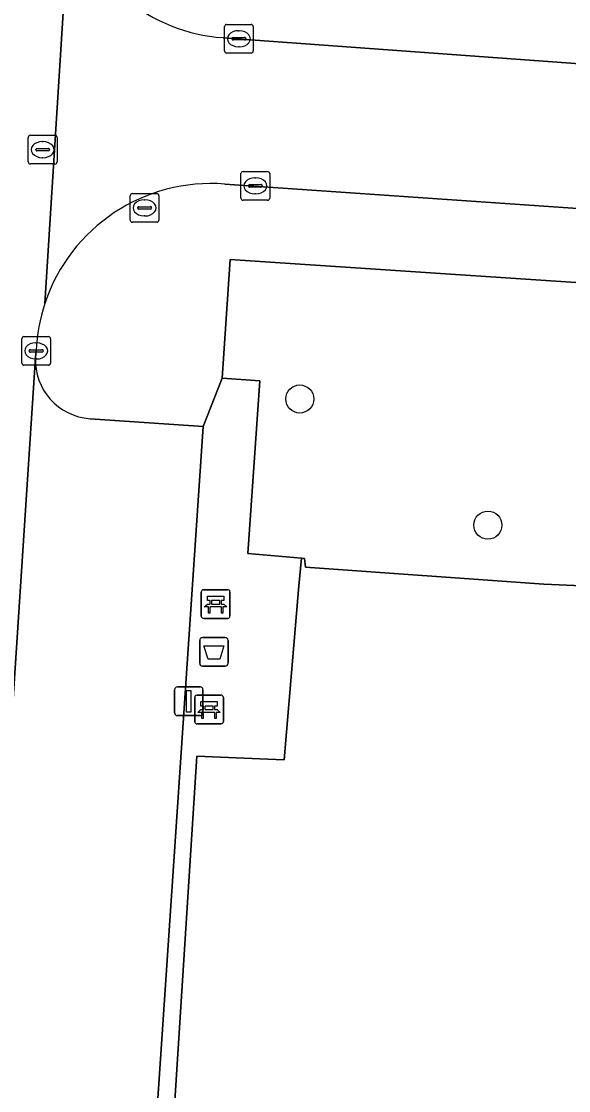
# Model space of a CAD drawing. Extents: x 161848 to 162726, y 385382 to 386521.
# Drawn here: x 162018.17 to 162037.25, y 386324.71 to 386361.99 of the extents above; entities that cross this region are included whole.
import ezdxf

# ---------------------------------------------------------------- set-up
doc = ezdxf.new("R2010")
doc.units = 0
for name, color, linetype in [('IMGEO_Afvalbak', 7, 'Continuous'), ('IMGEO_Bank', 7, 'Continuous'), ('IMGEO_Boom', 7, 'Continuous'), ('IMGEO_Brandkraan', 7, 'Continuous'), ('IMGEO_Groenvoorziening', 7, 'Continuous'), ('IMGEO_Kolk', 7, 'Continuous'), ('IMGEO_Lichtmast', 7, 'Continuous'), ('IMGEO_Parkeervlak_open', 7, 'Continuous'), ('IMGEO_Rijbaan_lokaal_open', 7, 'Continuous'), ('IMGEO_Rioolput', 7, 'Continuous'), ('IMGEO_Voetpad_open', 7, 'Continuous')]:
    doc.layers.add(name, color=color, linetype=linetype)

msp = doc.modelspace()

# ---------------------------------------------------------------- linework, layer by layer
at = {"layer": 'IMGEO_Afvalbak'}
for p, q in [((162024.388, 386339.608), (162024.388, 386340.408)), ((162024.388, 386340.408), (162024.388, 386339.608)), ((162024.488, 386340.508), (162025.278, 386340.508)), ((162025.278, 386340.508), (162024.488, 386340.508)), ((162025.378, 386340.408), (162025.378, 386339.608)), ((162025.378, 386339.608), (162025.378, 386340.408)), ((162025.278, 386339.508), (162024.488, 386339.508)), ((162024.488, 386339.508), (162025.278, 386339.508))]:
    msp.add_line(p, q, dxfattribs=at)
msp.add_lwpolyline([(162024.531, 386340.222), (162025.235, 386340.222), (162025.086, 386339.752), (162024.68, 386339.752), (162024.531, 386340.222)], dxfattribs=at)
for centre, start, end in [((162024.488, 386340.408), 90, 180), ((162024.488, 386340.408), 90, 180), ((162025.278, 386340.408), 0, 90), ((162025.278, 386340.408), 360, 90), ((162024.488, 386339.608), 180, 270), ((162024.488, 386339.608), 180, 270), ((162025.278, 386339.608), 270, 0), ((162025.278, 386339.608), 270, 0)]:
    msp.add_arc(centre, 0.1, start, end, dxfattribs=at)
at = {"layer": 'IMGEO_Bank'}
for p, q in [((162024.445, 386341.25), (162024.445, 386342.091)), ((162024.445, 386342.091), (162024.445, 386341.25)), ((162024.52, 386342.175), (162025.361, 386342.175)), ((162025.361, 386342.175), (162024.52, 386342.175)), ((162025.445, 386342.1), (162025.445, 386341.259)), ((162025.445, 386341.259), (162025.445, 386342.1)), ((162024.754, 386341.681), (162024.754, 386341.787)), ((162024.798, 386341.787), (162024.798, 386341.681)), ((162025.086, 386341.793), (162024.804, 386341.793)), ((162024.804, 386341.675), (162025.086, 386341.675)), ((162025.092, 386341.681), (162025.092, 386341.787)), ((162025.136, 386341.787), (162025.136, 386341.681)), ((162025.142, 386341.573), (162024.749, 386341.573)), ((162025.37, 386341.175), (162024.529, 386341.175)), ((162024.529, 386341.175), (162025.37, 386341.175)), ((162024.215, 386337.572), (162024.215, 386338.413)), ((162024.215, 386338.413), (162024.215, 386337.572)), ((162024.29, 386338.497), (162025.131, 386338.497)), ((162025.131, 386338.497), (162024.29, 386338.497)), ((162025.215, 386338.422), (162025.215, 386337.581)), ((162025.215, 386337.581), (162025.215, 386338.422)), ((162024.524, 386338.003), (162024.524, 386338.109)), ((162024.568, 386338.109), (162024.568, 386338.003)), ((162024.856, 386338.115), (162024.574, 386338.115)), ((162024.574, 386337.997), (162024.856, 386337.997)), ((162024.862, 386338.003), (162024.862, 386338.109)), ((162024.906, 386338.109), (162024.906, 386338.003)), ((162024.912, 386337.895), (162024.519, 386337.895)), ((162025.14, 386337.497), (162024.299, 386337.497)), ((162024.299, 386337.497), (162025.14, 386337.497))]:
    msp.add_line(p, q, dxfattribs=at)
for points in [[(162024.692, 386341.573), (162024.55, 386341.573), (162024.662, 386341.675), (162024.748, 386341.675)], [(162024.748, 386341.793), (162024.662, 386341.793), (162024.662, 386341.954), (162025.225, 386341.954), (162025.225, 386341.793), (162025.142, 386341.793)], [(162025.142, 386341.675), (162025.225, 386341.675), (162025.337, 386341.573), (162025.198, 386341.573)], [(162024.742, 386341.566), (162024.742, 386341.359), (162024.699, 386341.359), (162024.699, 386341.566)], [(162025.192, 386341.566), (162025.192, 386341.359), (162025.148, 386341.359), (162025.148, 386341.566)], [(162024.462, 386337.895), (162024.32, 386337.895), (162024.432, 386337.997), (162024.518, 386337.997)], [(162024.518, 386338.115), (162024.432, 386338.115), (162024.432, 386338.276), (162024.995, 386338.276), (162024.995, 386338.115), (162024.912, 386338.115)], [(162024.912, 386337.997), (162024.995, 386337.997), (162025.107, 386337.895), (162024.968, 386337.895)], [(162024.512, 386337.888), (162024.512, 386337.681), (162024.469, 386337.681), (162024.469, 386337.888)], [(162024.962, 386337.888), (162024.962, 386337.681), (162024.918, 386337.681), (162024.918, 386337.888)]]:
    msp.add_lwpolyline(points, dxfattribs=at)
for centre, radius, start, end in [((162024.523, 386342.097), 0.0779, 92.4484, 184.2845), ((162024.523, 386342.097), 0.0779, 92.4484, 184.2845), ((162025.367, 386342.097), 0.0779, 2.4484, 94.2845), ((162025.367, 386342.097), 0.0779, 2.4484, 94.2845), ((162024.747, 386341.786), 0.00671, 2.8957, 87.1043), ((162024.747, 386341.682), 0.00671, 272.8957, 357.1043), ((162024.804, 386341.786), 0.00671, 92.8957, 177.1043), ((162024.804, 386341.682), 0.00671, 182.8957, 267.1043), ((162025.086, 386341.786), 0.00671, 2.8957, 87.1043), ((162025.086, 386341.682), 0.00671, 272.8957, 357.1043), ((162025.143, 386341.786), 0.00671, 92.8957, 177.1043), ((162025.143, 386341.682), 0.00671, 182.8957, 267.1043), ((162024.692, 386341.566), 0.00671, 2.8957, 87.1043), ((162024.749, 386341.566), 0.00671, 92.8957, 177.1043), ((162025.141, 386341.566), 0.00671, 2.8957, 87.1043), ((162025.198, 386341.566), 0.00671, 92.8957, 177.1043), ((162024.523, 386341.253), 0.0779, 182.4484, 274.2845), ((162024.523, 386341.253), 0.0779, 182.4484, 274.2845), ((162025.367, 386341.253), 0.0779, 272.4484, 4.2845), ((162025.367, 386341.253), 0.0779, 272.4484, 4.2845), ((162024.293, 386338.419), 0.0779, 92.4484, 184.2845), ((162024.293, 386338.419), 0.0779, 92.4484, 184.2845), ((162025.137, 386338.419), 0.0779, 2.4484, 94.2845), ((162025.137, 386338.419), 0.0779, 2.4484, 94.2845), ((162024.517, 386338.108), 0.00671, 2.8957, 87.1043), ((162024.517, 386338.004), 0.00671, 272.8957, 357.1043), ((162024.574, 386338.108), 0.00671, 92.8957, 177.1043), ((162024.574, 386338.004), 0.00671, 182.8957, 267.1043), ((162024.856, 386338.108), 0.00671, 2.8957, 87.1043), ((162024.856, 386338.004), 0.00671, 272.8957, 357.1043), ((162024.913, 386338.108), 0.00671, 92.8957, 177.1043), ((162024.913, 386338.004), 0.00671, 182.8957, 267.1043), ((162024.293, 386337.575), 0.0779, 182.4484, 274.2845), ((162024.293, 386337.575), 0.0779, 182.4484, 274.2845), ((162024.462, 386337.888), 0.00671, 2.8957, 87.1043), ((162024.519, 386337.888), 0.00671, 92.8957, 177.1043), ((162024.911, 386337.888), 0.00671, 2.8957, 87.1043), ((162024.968, 386337.888), 0.00671, 92.8957, 177.1043), ((162025.137, 386337.575), 0.0779, 272.4484, 4.2845), ((162025.137, 386337.575), 0.0779, 272.4484, 4.2845)]:
    msp.add_arc(centre, radius, start, end, dxfattribs=at)
at = {"layer": 'IMGEO_Boom'}
for centre in [(162027.879, 386348.824), (162034.435, 386344.425)]:
    msp.add_circle(centre, 0.489, dxfattribs=at)
at = {"layer": 'IMGEO_Brandkraan'}
for p, q in [((162021.968, 386355.059), (162021.968, 386355.911)), ((162022.043, 386355.985), (162022.895, 386355.985)), ((162022.969, 386355.911), (162022.969, 386355.059)), ((162022.227, 386355.479), (162022.227, 386355.491)), ((162022.665, 386355.442), (162022.267, 386355.442)), ((162022.27, 386355.528), (162022.668, 386355.528)), ((162022.456, 386355.765), (162022.481, 386355.765)), ((162022.711, 386355.491), (162022.711, 386355.479)), ((162022.479, 386355.205), (162022.454, 386355.205)), ((162022.895, 386354.985), (162022.043, 386354.985))]:
    msp.add_line(p, q, dxfattribs=at)
for points in [[(162021.968, 386355.059), (162021.968, 386355.911)], [(162022.043, 386355.985), (162022.895, 386355.985)], [(162022.969, 386355.911), (162022.969, 386355.059)], [(162022.895, 386354.985), (162022.043, 386354.985)]]:
    msp.add_lwpolyline(points, dxfattribs=at)
for centre, radius, start, end in [((162022.045, 386355.909), 0.0765, 91.552, 178.448), ((162022.045, 386355.909), 0.0765, 91.552, 178.448), ((162022.893, 386355.909), 0.0765, 1.552, 88.448), ((162022.893, 386355.909), 0.0765, 1.552, 88.448), ((162022.267, 386355.488), 0.0403, 85.8775, 175.7526), ((162022.264, 386355.478), 0.0366, 178.938, 274.7102), ((162022.668, 386355.485), 0.043, 264.8664, 352.4533), ((162022.672, 386355.49), 0.0386, 1.7309, 96.639), ((162022.045, 386355.061), 0.0765, 181.552, 268.448), ((162022.045, 386355.061), 0.0765, 181.552, 268.448), ((162022.893, 386355.061), 0.0765, 271.552, 358.448), ((162022.893, 386355.061), 0.0765, 271.552, 358.448)]:
    msp.add_arc(centre, radius, start, end, dxfattribs=at)
for centre, major_axis, ratio, start_param, end_param in [((162022.455, 386355.485), (-0.387, 0.002), 0.722429, 4.712389, 7.853982), ((162022.48, 386355.485), (-0.39, 0.002), 0.717154, 1.570796, 4.712389)]:
    msp.add_ellipse(centre, major_axis=major_axis, ratio=ratio, start_param=start_param, end_param=end_param, dxfattribs=at)
at = {"layer": 'IMGEO_Groenvoorziening'}
msp.add_lwpolyline([(162048.934, 386352.092), (162042.563, 386352.545), (162025.447, 386353.681), (162025.168, 386349.552), (162026.489, 386349.451), (162026.069, 386343.434), (162027.933, 386343.276), (162028.043, 386343.267), (162028.077, 386342.963), (162036.385, 386342.364), (162043.532, 386342.052), (162043.844, 386342.038), (162043.825, 386341.803), (162043.866, 386341.769), (162044.047, 386341.363), (162044.035, 386340.918), (162039.819, 386281.855), (162047.349, 386281.382), (162051.907, 386348.645)], dxfattribs=at)
msp.add_lwpolyline([(162044.035, 386340.918), (162044.047, 386341.363), (162043.866, 386341.769), (162043.825, 386341.803), (162043.844, 386342.038), (162043.532, 386342.052), (162036.385, 386342.364), (162028.077, 386342.963), (162028.043, 386343.267), (162027.933, 386343.276), (162027.848, 386342.313), (162027.339, 386336.244), (162026.764, 386336.262), (162024.29, 386336.37), (162020.448, 386276.118), (162038.8, 386274.979), (162046.877, 386274.409), (162047.349, 386281.382), (162039.819, 386281.855)], close=True, dxfattribs=at)
at = {"layer": 'IMGEO_Kolk'}
for p, q in [((162025.253, 386360.957), (162025.253, 386361.809)), ((162025.328, 386361.883), (162026.18, 386361.883)), ((162026.254, 386361.809), (162026.254, 386360.957)), ((162025.555, 386361.426), (162025.953, 386361.426)), ((162025.741, 386361.663), (162025.766, 386361.663)), ((162025.512, 386361.377), (162025.512, 386361.389)), ((162025.95, 386361.34), (162025.552, 386361.34)), ((162025.764, 386361.103), (162025.739, 386361.103)), ((162025.996, 386361.389), (162025.996, 386361.377)), ((162026.18, 386360.883), (162025.328, 386360.883)), ((162025.828, 386355.828), (162025.828, 386356.68)), ((162025.903, 386356.754), (162026.755, 386356.754)), ((162026.829, 386356.68), (162026.829, 386355.828)), ((162026.087, 386356.248), (162026.087, 386356.26)), ((162026.525, 386356.211), (162026.127, 386356.211)), ((162026.13, 386356.297), (162026.528, 386356.297)), ((162026.316, 386356.534), (162026.341, 386356.534)), ((162026.571, 386356.26), (162026.571, 386356.248)), ((162026.339, 386355.974), (162026.314, 386355.974)), ((162026.755, 386355.754), (162025.903, 386355.754)), ((162018.264, 386350.999), (162019.116, 386350.999)), ((162018.189, 386350.073), (162018.189, 386350.925)), ((162018.677, 386350.779), (162018.702, 386350.779)), ((162019.19, 386350.925), (162019.19, 386350.073)), ((162018.448, 386350.493), (162018.448, 386350.505)), ((162018.886, 386350.456), (162018.488, 386350.456)), ((162018.491, 386350.542), (162018.889, 386350.542)), ((162018.7, 386350.219), (162018.675, 386350.219)), ((162018.932, 386350.505), (162018.932, 386350.493)), ((162019.116, 386349.999), (162018.264, 386349.999))]:
    msp.add_line(p, q, dxfattribs=at)
for points in [[(162025.253, 386360.957), (162025.253, 386361.809)], [(162025.328, 386361.883), (162026.18, 386361.883)], [(162026.254, 386361.809), (162026.254, 386360.957)], [(162026.18, 386360.883), (162025.328, 386360.883)], [(162025.828, 386355.828), (162025.828, 386356.68)], [(162025.903, 386356.754), (162026.755, 386356.754)], [(162026.829, 386356.68), (162026.829, 386355.828)], [(162026.755, 386355.754), (162025.903, 386355.754)], [(162018.264, 386350.999), (162019.116, 386350.999)], [(162018.189, 386350.073), (162018.189, 386350.925)], [(162019.19, 386350.925), (162019.19, 386350.073)], [(162019.116, 386349.999), (162018.264, 386349.999)]]:
    msp.add_lwpolyline(points, dxfattribs=at)
for centre, radius, start, end in [((162025.33, 386361.807), 0.0765, 91.552, 178.448), ((162025.33, 386361.807), 0.0765, 91.552, 178.448), ((162026.178, 386361.807), 0.0765, 1.552, 88.448), ((162026.178, 386361.807), 0.0765, 1.552, 88.448), ((162025.552, 386361.386), 0.0403, 85.8775, 175.7526), ((162025.957, 386361.388), 0.0386, 1.7309, 96.639), ((162025.549, 386361.376), 0.0366, 178.938, 274.7102), ((162025.953, 386361.383), 0.043, 264.8664, 352.4533), ((162025.33, 386360.959), 0.0765, 181.552, 268.448), ((162025.33, 386360.959), 0.0765, 181.552, 268.448), ((162026.178, 386360.959), 0.0765, 271.552, 358.448), ((162026.178, 386360.959), 0.0765, 271.552, 358.448), ((162025.905, 386356.678), 0.0765, 91.552, 178.448), ((162025.905, 386356.678), 0.0765, 91.552, 178.448), ((162026.753, 386356.678), 0.0765, 1.552, 88.448), ((162026.753, 386356.678), 0.0765, 1.552, 88.448), ((162026.127, 386356.257), 0.0403, 85.8775, 175.7526), ((162026.124, 386356.247), 0.0366, 178.938, 274.7102), ((162026.528, 386356.254), 0.043, 264.8664, 352.4533), ((162026.532, 386356.259), 0.0386, 1.7309, 96.639), ((162025.905, 386355.83), 0.0765, 181.552, 268.448), ((162025.905, 386355.83), 0.0765, 181.552, 268.448), ((162026.753, 386355.83), 0.0765, 271.552, 358.448), ((162026.753, 386355.83), 0.0765, 271.552, 358.448), ((162018.266, 386350.923), 0.0765, 91.552, 178.448), ((162018.266, 386350.923), 0.0765, 91.552, 178.448), ((162019.114, 386350.923), 0.0765, 1.552, 88.448), ((162019.114, 386350.923), 0.0765, 1.552, 88.448), ((162018.488, 386350.502), 0.0403, 85.8775, 175.7526), ((162018.485, 386350.492), 0.0366, 178.938, 274.7102), ((162018.889, 386350.499), 0.043, 264.8664, 352.4533), ((162018.893, 386350.504), 0.0386, 1.7309, 96.639), ((162018.266, 386350.075), 0.0765, 181.552, 268.448), ((162018.266, 386350.075), 0.0765, 181.552, 268.448), ((162019.114, 386350.075), 0.0765, 271.552, 358.448), ((162019.114, 386350.075), 0.0765, 271.552, 358.448)]:
    msp.add_arc(centre, radius, start, end, dxfattribs=at)
for centre, major_axis, ratio, start_param, end_param in [((162025.74, 386361.383), (-0.387, 0.002), 0.722429, 4.712389, 7.853982), ((162025.765, 386361.383), (-0.39, 0.002), 0.717154, 1.570796, 4.712389), ((162026.315, 386356.254), (-0.387, 0.002), 0.722429, 4.712389, 7.853982), ((162026.34, 386356.254), (-0.39, 0.002), 0.717154, 1.570796, 4.712389), ((162018.676, 386350.499), (-0.387, 0.002), 0.722429, 4.712389, 7.853982), ((162018.701, 386350.499), (-0.39, 0.002), 0.717154, 1.570796, 4.712389)]:
    msp.add_ellipse(centre, major_axis=major_axis, ratio=ratio, start_param=start_param, end_param=end_param, dxfattribs=at)
at = {"layer": 'IMGEO_Lichtmast'}
for p, q in [((162023.512, 386337.886), (162023.512, 386338.686)), ((162023.512, 386338.686), (162023.512, 386337.886)), ((162023.612, 386338.786), (162024.402, 386338.786)), ((162024.402, 386338.786), (162023.612, 386338.786)), ((162024.502, 386338.686), (162024.502, 386337.886)), ((162024.502, 386337.886), (162024.502, 386338.686)), ((162024.402, 386337.786), (162023.612, 386337.786)), ((162023.612, 386337.786), (162024.402, 386337.786))]:
    msp.add_line(p, q, dxfattribs=at)
msp.add_lwpolyline([(162023.932, 386338.661), (162024.082, 386338.661), (162024.082, 386337.911), (162023.932, 386337.911), (162023.932, 386338.661)], dxfattribs=at)
for centre, start, end in [((162023.612, 386338.686), 90, 180), ((162023.612, 386338.686), 90, 180), ((162024.402, 386338.686), 0, 90), ((162024.402, 386338.686), 360, 90), ((162023.612, 386337.886), 180, 270), ((162023.612, 386337.886), 180, 270), ((162024.402, 386337.886), 270, 0), ((162024.402, 386337.886), 270, 0)]:
    msp.add_arc(centre, 0.1, start, end, dxfattribs=at)
at = {"layer": 'IMGEO_Parkeervlak_open'}
for points in [[(162018.666, 386350.277), (162017.269, 386329.133), (162016.314, 386314.992), (162014.946, 386294.784), (162013.565, 386274.553)], [(162015.679, 386276.49), (162019.68, 386276.198), (162024.509, 386347.859), (162020.568, 386348.137)]]:
    msp.add_lwpolyline(points, dxfattribs=at)
msp.add_arc((162020.707, 386350.176), 2.044, 177.1715, 266.0889, dxfattribs=at)
at = {"layer": 'IMGEO_Rijbaan_lokaal_open'}
for points in [[(162019.847, 386365.806), (162018.993, 386352.156)], [(162018.993, 386352.156), (162019.847, 386365.806)], [(162049.439, 386359.685), (162043.379, 386360.09), (162025.203, 386361.42)], [(162025.27, 386356.315), (162044.475, 386354.986), (162049.04, 386354.658), (162049.439, 386359.685)], [(162013.487, 386273.078), (162013.544, 386274.293), (162013.565, 386274.553), (162014.946, 386294.784), (162016.314, 386314.992), (162017.269, 386329.133), (162018.666, 386350.277), (162018.689, 386350.5)]]:
    msp.add_lwpolyline(points, dxfattribs=at)
for centre, radius, start, end in [((162025.621, 386367.394), 5.988, 195.3738, 265.9984), ((162024.783, 386350.234), 6.101, 85.4212, 161.6339), ((162024.835, 386350.228), 6.152, 161.733, 177.4625)]:
    msp.add_arc(centre, radius, start, end, dxfattribs=at)
at = {"layer": 'IMGEO_Rioolput'}
for p, q in [((162018.415, 386357.09), (162018.415, 386357.942)), ((162018.49, 386358.016), (162019.342, 386358.016)), ((162018.903, 386357.796), (162018.928, 386357.796)), ((162019.416, 386357.942), (162019.416, 386357.09)), ((162018.674, 386357.51), (162018.674, 386357.522)), ((162019.112, 386357.473), (162018.714, 386357.473)), ((162018.717, 386357.559), (162019.115, 386357.559)), ((162019.158, 386357.522), (162019.158, 386357.51)), ((162019.342, 386357.016), (162018.49, 386357.016)), ((162018.926, 386357.236), (162018.901, 386357.236))]:
    msp.add_line(p, q, dxfattribs=at)
for points in [[(162018.415, 386357.09), (162018.415, 386357.942)], [(162018.49, 386358.016), (162019.342, 386358.016)], [(162019.416, 386357.942), (162019.416, 386357.09)], [(162019.342, 386357.016), (162018.49, 386357.016)]]:
    msp.add_lwpolyline(points, dxfattribs=at)
for centre, radius, start, end in [((162018.492, 386357.94), 0.0765, 91.552, 178.448), ((162018.492, 386357.94), 0.0765, 91.552, 178.448), ((162019.34, 386357.94), 0.0765, 1.552, 88.448), ((162019.34, 386357.94), 0.0765, 1.552, 88.448), ((162018.714, 386357.519), 0.0403, 85.8775, 175.7526), ((162018.711, 386357.509), 0.0366, 178.938, 274.7102), ((162019.115, 386357.516), 0.043, 264.8664, 352.4533), ((162019.119, 386357.521), 0.0386, 1.7309, 96.639), ((162018.492, 386357.092), 0.0765, 181.552, 268.448), ((162018.492, 386357.092), 0.0765, 181.552, 268.448), ((162019.34, 386357.092), 0.0765, 271.552, 358.448), ((162019.34, 386357.092), 0.0765, 271.552, 358.448)]:
    msp.add_arc(centre, radius, start, end, dxfattribs=at)
for centre, major_axis, ratio, start_param, end_param in [((162018.902, 386357.516), (-0.387, 0.002), 0.722429, 4.712389, 7.853982), ((162018.927, 386357.516), (-0.39, 0.002), 0.717154, 1.570796, 4.712389)]:
    msp.add_ellipse(centre, major_axis=major_axis, ratio=ratio, start_param=start_param, end_param=end_param, dxfattribs=at)
at = {"layer": 'IMGEO_Voetpad_open'}
for points in [[(162025.203, 386361.42), (162043.379, 386360.09), (162049.439, 386359.685), (162050.477, 386359.642), (162054.855, 386362.092), (162054.854, 386362.326), (162056.721, 386387.548), (162058.28, 386411.611), (162059.326, 386426.861), (162062.134, 386467.81), (162061.874, 386467.84), (162062.42, 386475.635), (162059.979, 386475.844), (162059.686, 386471.946), (162059.396, 386468.078), (162059.156, 386468.099), (162058.787, 386462.989), (162056.311, 386428.674), (162056.103, 386425.796)], [(162051.907, 386348.645), (162052.238, 386353.53), (162050.06, 386354.559), (162049.04, 386354.658), (162044.475, 386354.986), (162025.27, 386356.315)], [(162020.568, 386348.137), (162024.509, 386347.859), (162025.168, 386349.552), (162025.447, 386353.681)], [(162025.447, 386353.681), (162042.563, 386352.545), (162048.934, 386352.092)], [(162018.689, 386350.5), (162018.666, 386350.277)]]:
    msp.add_lwpolyline(points, dxfattribs=at)
msp.add_lwpolyline([(162027.848, 386342.313), (162027.933, 386343.276), (162026.069, 386343.434), (162026.489, 386349.451), (162025.168, 386349.552), (162024.509, 386347.859), (162019.68, 386276.198), (162020.448, 386276.118), (162024.29, 386336.37), (162026.764, 386336.262), (162027.339, 386336.244)], close=True, dxfattribs=at)
for centre, radius, start, end in [((162025.621, 386367.394), 5.988, 195.3738, 265.9984), ((162024.783, 386350.234), 6.101, 85.4212, 161.6339), ((162024.835, 386350.228), 6.152, 161.733, 177.4625), ((162020.707, 386350.176), 2.044, 177.1715, 266.0889)]:
    msp.add_arc(centre, radius, start, end, dxfattribs=at)

doc.saveas('drawing.dxf')
